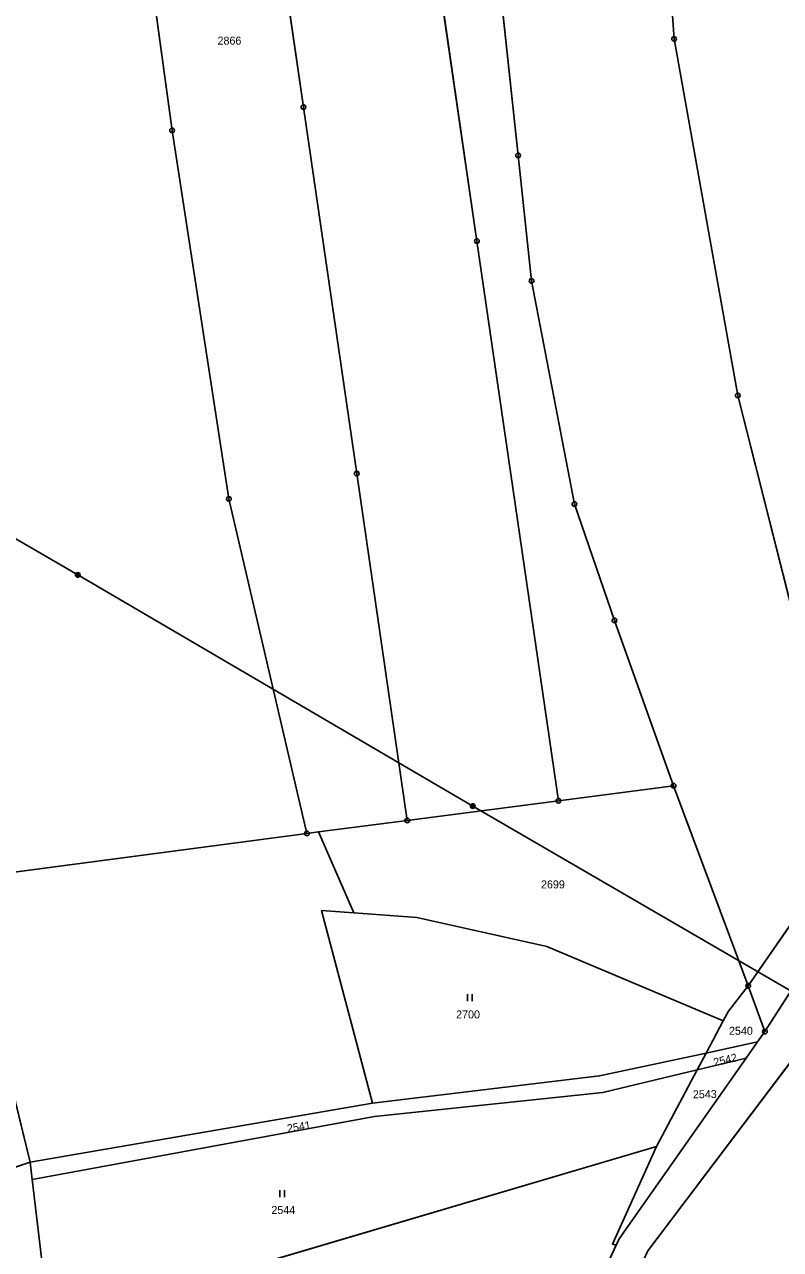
# Model space of a CAD drawing. Extents: x -689422 to -685210, y -987725 to -982160.
# Drawn here: x -688413.4 to -688252.7, y -985398.5 to -985138.3 of the extents above; entities that cross this region are included whole.
import ezdxf

# ---------------------------------------------------------------- set-up
doc = ezdxf.new("R2010")
doc.units = 0
for name, color, linetype in [('KN_Hranice_parcel', 7, 'Continuous'), ('KN_Parcelni cisla', 7, 'Continuous'), ('KN_Polygon parcely', 7, 'Continuous'), ('KN_Pozemkove predmety', 7, 'Continuous'), ('KN_POZEMKY_ORNA PUDA', 7, 'Continuous'), ('KN_POZEMKY_OSTATNI PLOCHA', 7, 'Continuous'), ('KN_POZEMKY_TTP', 7, 'Continuous'), ('KN_VYUZITI_17_ostatni plocha_ostatni komunikace', 7, 'Continuous'), ('KN_VYUZITI_26_ostatni plocha_jina plocha', 7, 'Continuous'), ('KN_Značky bodu BP', 7, 'Continuous'), ('KN_Značky kultur', 7, 'Continuous')]:
    doc.layers.add(name, color=color, linetype=linetype)

msp = doc.modelspace()

# ---------------------------------------------------------------- linework, layer by layer
at = {"layer": 'KN_Hranice_parcel'}
for p, q in [((-688275.45, -985300), (-688299.9, -985303.19)), ((-688259.58, -985342.52), (-688275.45, -985300)), ((-688299.9, -985303.19), (-688332.02, -985307.37)), ((-688332.02, -985307.37), (-688350.9, -985309.83)), ((-688350.9, -985309.83), (-688353.35, -985310.15)), ((-688350.9, -985309.83), (-688343.35, -985327.04)), ((-688237.3, -985310.26), (-688259.58, -985342.52)), ((-688234.51, -985318.71), (-688256.05, -985352.23)), ((-688256.05, -985352.23), (-688259.58, -985342.52)), ((-688241.73, -985346.97), (-688280.91, -985398.81)), ((-688264.94, -985349.96), (-688268.54, -985356.79)), ((-688257.59, -985354.43), (-688256.05, -985352.23)), ((-688268.54, -985356.79), (-688257.59, -985354.43)), ((-688260.02, -985357.88), (-688257.59, -985354.43)), ((-688270.44, -985360.38), (-688268.54, -985356.79)), ((-688270.44, -985360.38), (-688260.02, -985357.88)), ((-688270.44, -985360.38), (-688279.04, -985376.67)), ((-688339.45, -985367.48), (-688412.18, -985380)), ((-688404.51, -985413.69), (-688279.04, -985376.67)), ((-688412.18, -985380), (-688411.74, -985383.66)), ((-688303.9, -985432.39), (-688287.63, -985397.61))]:
    msp.add_line(p, q, dxfattribs=at)
for points in [[(-688289.65, -984933.1), (-688285.47, -985000), (-688275.35, -985141.38), (-688261.8, -985217.11), (-688244.85, -985284.17), (-688237.3, -985310.26)], [(-688328.94, -984937.15), (-688324.91, -985000), (-688317.4, -985083.17), (-688308.47, -985166.13), (-688305.6, -985192.78), (-688296.5, -985240.18), (-688288, -985264.9), (-688275.45, -985300)], [(-688352.86, -984939.75), (-688328.56, -985106.49), (-688317.22, -985184.3), (-688299.9, -985303.19)], [(-688385.06, -984943.26), (-688368.51, -985056.91), (-688354.09, -985155.86), (-688342.75, -985233.72), (-688332.02, -985307.37)], [(-688409.85, -984949.4), (-688404.02, -985000), (-688382, -985160.82), (-688369.92, -985239.07), (-688353.35, -985310.15)], [(-688353.35, -985310.15), (-688468.2, -985325.3), (-688476.16, -985287.48)], [(-688343.35, -985327.04), (-688350.25, -985326.55), (-688339.45, -985367.48)], [(-688343.35, -985327.04), (-688330.01, -985328), (-688302.39, -985334.14), (-688264.94, -985349.96)], [(-688448.18, -985405.81), (-688456.91, -985377.66), (-688465.01, -985342.96), (-688424.15, -985331.06), (-688412.18, -985380)], [(-688259.58, -985342.52), (-688263.8, -985347.93), (-688264.94, -985349.96)], [(-688268.54, -985356.79), (-688291.17, -985361.66), (-688339.45, -985367.48)], [(-688287.63, -985397.61), (-688287.01, -985396.28), (-688260.02, -985357.88)], [(-688411.74, -985383.66), (-688338.98, -985370.27), (-688290.5, -985365.18), (-688270.44, -985360.38)], [(-688279.04, -985376.67), (-688288.43, -985397.37), (-688287.63, -985397.61)], [(-688439.75, -985395.62), (-688440.68, -985389.45), (-688412.18, -985380)], [(-688411.74, -985383.66), (-688409.26, -985404.47), (-688404.51, -985413.69)]]:
    msp.add_lwpolyline(points, dxfattribs=at)
at = {"layer": 'KN_Polygon parcely'}
for points in [[(-688261.8, -985217.11), (-688244.85, -985284.17), (-688237.3, -985310.26), (-688211.7, -985271.62), (-688196.65, -985227.45), (-688200.56, -985209.85), (-688210.79, -985155.72), (-688222.87, -985075.69), (-688224.93, -985025.03), (-688221.04, -985020.73), (-688224.38, -984926.86), (-688289.65, -984933.1), (-688285.47, -985000), (-688275.35, -985141.38)], [(-688305.6, -985192.78), (-688296.5, -985240.18), (-688288, -985264.9), (-688275.45, -985300), (-688259.58, -985342.52), (-688237.3, -985310.26), (-688244.85, -985284.17), (-688261.8, -985217.11), (-688275.35, -985141.38), (-688285.47, -985000), (-688289.65, -984933.1), (-688328.94, -984937.15), (-688324.91, -985000), (-688317.4, -985083.17), (-688308.47, -985166.13)], [(-688328.56, -985106.49), (-688317.22, -985184.3), (-688299.9, -985303.19), (-688275.45, -985300), (-688288, -985264.9), (-688296.5, -985240.18), (-688305.6, -985192.78), (-688308.47, -985166.13), (-688317.4, -985083.17), (-688324.91, -985000), (-688328.94, -984937.15), (-688352.86, -984939.75)], [(-688354.09, -985155.86), (-688342.75, -985233.72), (-688332.02, -985307.37), (-688299.9, -985303.19), (-688317.22, -985184.3), (-688328.56, -985106.49), (-688352.86, -984939.75), (-688385.06, -984943.26), (-688368.51, -985056.91)], [(-688369.92, -985239.07), (-688353.35, -985310.15), (-688350.9, -985309.83), (-688332.02, -985307.37), (-688342.75, -985233.72), (-688354.09, -985155.86), (-688368.51, -985056.91), (-688385.06, -984943.26), (-688406.43, -984945.6), (-688409.85, -984949.4), (-688404.02, -985000), (-688382, -985160.82)], [(-688508.2, -985135.28), (-688476.16, -985287.48), (-688468.2, -985325.3), (-688353.35, -985310.15), (-688369.92, -985239.07), (-688382, -985160.82), (-688404.02, -985000), (-688409.85, -984949.4), (-688422.86, -984962.6), (-688439.4, -984974.7), (-688468.54, -985000), (-688481.65, -985012.29), (-688505, -985036.88), (-688498.75, -985060.18), (-688485.45, -985128.16)], [(-688490.3, -985400.71), (-688478.56, -985433.2), (-688476.48, -985431.87), (-688448.18, -985405.81), (-688456.91, -985377.66), (-688465.01, -985342.96), (-688424.15, -985331.06), (-688412.18, -985380), (-688339.45, -985367.48), (-688350.25, -985326.55), (-688343.35, -985327.04), (-688350.9, -985309.83), (-688353.35, -985310.15), (-688468.2, -985325.3), (-688476.16, -985287.48), (-688518.76, -985293.4), (-688502.21, -985349.86)], [(-688332.02, -985307.37), (-688350.9, -985309.83), (-688343.35, -985327.04), (-688330.01, -985328), (-688302.39, -985334.14), (-688264.94, -985349.96), (-688263.8, -985347.93), (-688259.58, -985342.52), (-688275.45, -985300), (-688299.9, -985303.19)], [(-688259.58, -985342.52), (-688256.05, -985352.23), (-688234.51, -985318.71), (-688237.3, -985310.26)], [(-688350.25, -985326.55), (-688339.45, -985367.48), (-688291.17, -985361.66), (-688268.54, -985356.79), (-688264.94, -985349.96), (-688302.39, -985334.14), (-688330.01, -985328), (-688343.35, -985327.04)], [(-688440.68, -985389.45), (-688412.18, -985380), (-688424.15, -985331.06), (-688465.01, -985342.96), (-688456.91, -985377.66), (-688448.18, -985405.81), (-688439.75, -985395.62)], [(-688256.05, -985352.23), (-688259.58, -985342.52), (-688263.8, -985347.93), (-688264.94, -985349.96), (-688268.54, -985356.79), (-688257.59, -985354.43)], [(-688280.91, -985398.81), (-688286.21, -985410.27), (-688247.72, -985492.84), (-688232.31, -985520.88), (-688230.1, -985516.5), (-688201.59, -985459.96), (-688239.1, -985360.93), (-688241.73, -985346.97)], [(-688260.02, -985357.88), (-688257.59, -985354.43), (-688268.54, -985356.79), (-688270.44, -985360.38)], [(-688268.54, -985356.79), (-688291.17, -985361.66), (-688339.45, -985367.48), (-688412.18, -985380), (-688411.74, -985383.66), (-688338.98, -985370.27), (-688290.5, -985365.18), (-688270.44, -985360.38)], [(-688287.63, -985397.61), (-688287.01, -985396.28), (-688260.02, -985357.88), (-688270.44, -985360.38), (-688279.04, -985376.67), (-688288.43, -985397.37)], [(-688279.04, -985376.67), (-688270.44, -985360.38), (-688290.5, -985365.18), (-688338.98, -985370.27), (-688411.74, -985383.66), (-688409.26, -985404.47), (-688404.51, -985413.69)], [(-688322.46, -985470.75), (-688303.9, -985432.39), (-688287.63, -985397.61), (-688288.43, -985397.37), (-688279.04, -985376.67), (-688404.51, -985413.69), (-688389.25, -985449.9), (-688333.18, -985494.69)], [(-688411.74, -985383.66), (-688412.18, -985380), (-688440.68, -985389.45), (-688439.75, -985395.62), (-688437.12, -985412.97), (-688389.25, -985449.9), (-688404.51, -985413.69), (-688409.26, -985404.47)]]:
    msp.add_lwpolyline(points, close=True, dxfattribs=at)
for points in [[(-688386.83, -985617.9), (-688368.15, -985592.34), (-688364.63, -985584.36), (-688355.09, -985562.73), (-688337.65, -985519.73), (-688328.4, -985498.97), (-688316.96, -985473.3), (-688297.75, -985435.26), (-688286.21, -985410.27), (-688280.91, -985398.81), (-688241.73, -985346.97), (-688239.75, -985344.56), (-688227.07, -985328.27), (-688221.21, -985317.65), (-688198.7, -985275.17), (-688182.36, -985225.63), (-688162.96, -985182.09), (-688141.37, -985138.38), (-688136.81, -985131.46)], [(-688179.19, -985204.7), (-688190.33, -985230.42), (-688193.79, -985240.35), (-688196.38, -985247.8), (-688205.62, -985273.78), (-688234.51, -985318.71), (-688256.05, -985352.23), (-688257.59, -985354.43), (-688260.02, -985357.88), (-688287.01, -985396.28), (-688287.63, -985397.61), (-688303.9, -985432.39), (-688322.46, -985470.75), (-688333.18, -985494.69), (-688343.32, -985517.35), (-688345.71, -985523.65), (-688359.8, -985560.75), (-688369.82, -985582.29), (-688373.23, -985589.63), (-688388.72, -985611.5), (-688395.08, -985620.47), (-688406.1, -985638.41), (-688418.15, -985657.71)]]:
    msp.add_lwpolyline(points, dxfattribs=at)
at = {"layer": 'KN_Pozemkove predmety'}
for p, q in [((-688495.71, -985200.75), (-688402.04, -985255.22)), ((-688318.12, -985304.35), (-688402.04, -985255.22)), ((-688231.24, -985354.82), (-688318.12, -985304.35))]:
    msp.add_line(p, q, dxfattribs=at)
for centre, radius in [((-688402.04, -985255.22), 0.5), ((-688402.04, -985255.22), 0.4), ((-688402.04, -985255.22), 0.3), ((-688402.04, -985255.22), 0.2), ((-688402.04, -985255.22), 0.1), ((-688318.12, -985304.35), 0.5), ((-688318.12, -985304.35), 0.4), ((-688318.12, -985304.35), 0.3), ((-688318.12, -985304.35), 0.2), ((-688318.12, -985304.35), 0.1)]:
    msp.add_circle(centre, radius, dxfattribs=at)
at = {"layer": 'KN_POZEMKY_ORNA PUDA'}
for p, q in [((-688404.02, -985000), (-688382, -985160.82)), ((-688382, -985160.82), (-688404.02, -985000)), ((-688285.47, -985000), (-688275.35, -985141.38)), ((-688275.35, -985141.38), (-688285.47, -985000)), ((-688354.09, -985155.86), (-688368.51, -985056.91)), ((-688368.51, -985056.91), (-688354.09, -985155.86)), ((-688308.47, -985166.13), (-688317.4, -985083.17)), ((-688317.4, -985083.17), (-688308.47, -985166.13)), ((-688317.22, -985184.3), (-688328.56, -985106.49)), ((-688328.56, -985106.49), (-688317.22, -985184.3)), ((-688275.35, -985141.38), (-688261.8, -985217.11)), ((-688261.8, -985217.11), (-688275.35, -985141.38)), ((-688342.75, -985233.72), (-688354.09, -985155.86)), ((-688354.09, -985155.86), (-688342.75, -985233.72)), ((-688382, -985160.82), (-688369.92, -985239.07)), ((-688369.92, -985239.07), (-688382, -985160.82)), ((-688305.6, -985192.78), (-688308.47, -985166.13)), ((-688308.47, -985166.13), (-688305.6, -985192.78)), ((-688299.9, -985303.19), (-688317.22, -985184.3)), ((-688317.22, -985184.3), (-688299.9, -985303.19)), ((-688296.5, -985240.18), (-688305.6, -985192.78)), ((-688305.6, -985192.78), (-688296.5, -985240.18)), ((-688261.8, -985217.11), (-688244.85, -985284.17)), ((-688244.85, -985284.17), (-688261.8, -985217.11)), ((-688332.02, -985307.37), (-688342.75, -985233.72)), ((-688342.75, -985233.72), (-688332.02, -985307.37)), ((-688369.92, -985239.07), (-688353.35, -985310.15)), ((-688353.35, -985310.15), (-688369.92, -985239.07)), ((-688288, -985264.9), (-688296.5, -985240.18)), ((-688296.5, -985240.18), (-688288, -985264.9)), ((-688275.45, -985300), (-688288, -985264.9)), ((-688288, -985264.9), (-688275.45, -985300)), ((-688299.9, -985303.19), (-688275.45, -985300)), ((-688275.45, -985300), (-688299.9, -985303.19)), ((-688275.45, -985300), (-688259.58, -985342.52)), ((-688259.58, -985342.52), (-688275.45, -985300)), ((-688332.02, -985307.37), (-688299.9, -985303.19)), ((-688299.9, -985303.19), (-688332.02, -985307.37)), ((-688350.9, -985309.83), (-688332.02, -985307.37)), ((-688332.02, -985307.37), (-688350.9, -985309.83)), ((-688353.35, -985310.15), (-688468.2, -985325.3)), ((-688468.2, -985325.3), (-688353.35, -985310.15)), ((-688353.35, -985310.15), (-688350.9, -985309.83)), ((-688350.9, -985309.83), (-688353.35, -985310.15)), ((-688343.35, -985327.04), (-688350.9, -985309.83)), ((-688350.9, -985309.83), (-688343.35, -985327.04)), ((-688237.3, -985310.26), (-688259.58, -985342.52)), ((-688343.35, -985327.04), (-688350.25, -985326.55)), ((-688350.25, -985326.55), (-688339.45, -985367.48)), ((-688330.01, -985328), (-688343.35, -985327.04)), ((-688302.39, -985334.14), (-688330.01, -985328)), ((-688424.15, -985331.06), (-688412.18, -985380)), ((-688412.18, -985380), (-688424.15, -985331.06)), ((-688264.94, -985349.96), (-688302.39, -985334.14)), ((-688259.58, -985342.52), (-688263.8, -985347.93)), ((-688280.91, -985398.81), (-688241.73, -985346.97)), ((-688263.8, -985347.93), (-688264.94, -985349.96)), ((-688339.45, -985367.48), (-688412.18, -985380)), ((-688412.18, -985380), (-688440.68, -985389.45))]:
    msp.add_line(p, q, dxfattribs=at)
at = {"layer": 'KN_POZEMKY_OSTATNI PLOCHA'}
for p, q in [((-688259.58, -985342.52), (-688237.3, -985310.26)), ((-688234.51, -985318.71), (-688256.05, -985352.23)), ((-688256.05, -985352.23), (-688234.51, -985318.71)), ((-688263.8, -985347.93), (-688259.58, -985342.52)), ((-688256.05, -985352.23), (-688259.58, -985342.52)), ((-688259.58, -985342.52), (-688256.05, -985352.23)), ((-688241.73, -985346.97), (-688280.91, -985398.81)), ((-688264.94, -985349.96), (-688263.8, -985347.93)), ((-688268.54, -985356.79), (-688264.94, -985349.96)), ((-688256.05, -985352.23), (-688257.59, -985354.43)), ((-688257.59, -985354.43), (-688256.05, -985352.23)), ((-688268.54, -985356.79), (-688257.59, -985354.43)), ((-688257.59, -985354.43), (-688268.54, -985356.79)), ((-688257.59, -985354.43), (-688260.02, -985357.88)), ((-688260.02, -985357.88), (-688257.59, -985354.43)), ((-688291.17, -985361.66), (-688268.54, -985356.79)), ((-688270.44, -985360.38), (-688268.54, -985356.79)), ((-688268.54, -985356.79), (-688270.44, -985360.38)), ((-688260.02, -985357.88), (-688287.01, -985396.28)), ((-688287.01, -985396.28), (-688260.02, -985357.88)), ((-688260.02, -985357.88), (-688270.44, -985360.38)), ((-688270.44, -985360.38), (-688260.02, -985357.88)), ((-688339.45, -985367.48), (-688291.17, -985361.66)), ((-688270.44, -985360.38), (-688290.5, -985365.18)), ((-688279.04, -985376.67), (-688270.44, -985360.38)), ((-688290.5, -985365.18), (-688338.98, -985370.27)), ((-688412.18, -985380), (-688339.45, -985367.48)), ((-688338.98, -985370.27), (-688411.74, -985383.66)), ((-688288.43, -985397.37), (-688279.04, -985376.67)), ((-688411.74, -985383.66), (-688412.18, -985380)), ((-688287.01, -985396.28), (-688287.63, -985397.61)), ((-688287.63, -985397.61), (-688287.01, -985396.28)), ((-688303.9, -985432.39), (-688287.63, -985397.61)), ((-688287.63, -985397.61), (-688288.43, -985397.37))]:
    msp.add_line(p, q, dxfattribs=at)
at = {"layer": 'KN_POZEMKY_TTP'}
for p, q in [((-688339.45, -985367.48), (-688350.25, -985326.55)), ((-688350.25, -985326.55), (-688343.35, -985327.04)), ((-688343.35, -985327.04), (-688330.01, -985328)), ((-688330.01, -985328), (-688302.39, -985334.14)), ((-688302.39, -985334.14), (-688264.94, -985349.96)), ((-688264.94, -985349.96), (-688268.54, -985356.79)), ((-688268.54, -985356.79), (-688291.17, -985361.66)), ((-688291.17, -985361.66), (-688339.45, -985367.48)), ((-688290.5, -985365.18), (-688270.44, -985360.38)), ((-688270.44, -985360.38), (-688279.04, -985376.67)), ((-688338.98, -985370.27), (-688290.5, -985365.18)), ((-688411.74, -985383.66), (-688338.98, -985370.27)), ((-688404.51, -985413.69), (-688279.04, -985376.67)), ((-688279.04, -985376.67), (-688404.51, -985413.69)), ((-688279.04, -985376.67), (-688288.43, -985397.37)), ((-688440.68, -985389.45), (-688412.18, -985380)), ((-688412.18, -985380), (-688411.74, -985383.66)), ((-688409.26, -985404.47), (-688411.74, -985383.66)), ((-688411.74, -985383.66), (-688409.26, -985404.47)), ((-688287.63, -985397.61), (-688303.9, -985432.39)), ((-688288.43, -985397.37), (-688287.63, -985397.61))]:
    msp.add_line(p, q, dxfattribs=at)
at = {"layer": 'KN_VYUZITI_17_ostatni plocha_ostatni komunikace'}
for p, q in [((-688256.05, -985352.23), (-688234.51, -985318.71)), ((-688241.73, -985346.97), (-688280.91, -985398.81)), ((-688257.59, -985354.43), (-688256.05, -985352.23)), ((-688260.02, -985357.88), (-688257.59, -985354.43)), ((-688291.17, -985361.66), (-688268.54, -985356.79)), ((-688268.54, -985356.79), (-688270.44, -985360.38)), ((-688287.01, -985396.28), (-688260.02, -985357.88)), ((-688339.45, -985367.48), (-688291.17, -985361.66)), ((-688270.44, -985360.38), (-688290.5, -985365.18)), ((-688290.5, -985365.18), (-688338.98, -985370.27)), ((-688412.18, -985380), (-688339.45, -985367.48)), ((-688338.98, -985370.27), (-688411.74, -985383.66)), ((-688411.74, -985383.66), (-688412.18, -985380)), ((-688287.63, -985397.61), (-688287.01, -985396.28)), ((-688303.9, -985432.39), (-688287.63, -985397.61))]:
    msp.add_line(p, q, dxfattribs=at)
at = {"layer": 'KN_VYUZITI_26_ostatni plocha_jina plocha'}
for p, q in [((-688259.58, -985342.52), (-688237.3, -985310.26)), ((-688234.51, -985318.71), (-688256.05, -985352.23)), ((-688263.8, -985347.93), (-688259.58, -985342.52)), ((-688256.05, -985352.23), (-688259.58, -985342.52)), ((-688259.58, -985342.52), (-688256.05, -985352.23)), ((-688264.94, -985349.96), (-688263.8, -985347.93)), ((-688268.54, -985356.79), (-688264.94, -985349.96)), ((-688256.05, -985352.23), (-688257.59, -985354.43)), ((-688268.54, -985356.79), (-688257.59, -985354.43)), ((-688257.59, -985354.43), (-688268.54, -985356.79)), ((-688257.59, -985354.43), (-688260.02, -985357.88)), ((-688270.44, -985360.38), (-688268.54, -985356.79)), ((-688260.02, -985357.88), (-688287.01, -985396.28)), ((-688260.02, -985357.88), (-688270.44, -985360.38)), ((-688270.44, -985360.38), (-688260.02, -985357.88)), ((-688279.04, -985376.67), (-688270.44, -985360.38)), ((-688288.43, -985397.37), (-688279.04, -985376.67)), ((-688287.01, -985396.28), (-688287.63, -985397.61)), ((-688287.63, -985397.61), (-688288.43, -985397.37))]:
    msp.add_line(p, q, dxfattribs=at)
at = {"layer": 'KN_Značky bodu BP'}
for centre, radius in [((-688275.35, -985141.38), 0.5), ((-688275.35, -985141.38), 0.0303), ((-688354.09, -985155.86), 0.5), ((-688354.09, -985155.86), 0.0303), ((-688382, -985160.82), 0.5), ((-688382, -985160.82), 0.0303), ((-688308.47, -985166.13), 0.5), ((-688308.47, -985166.13), 0.0303), ((-688317.22, -985184.3), 0.5), ((-688317.22, -985184.3), 0.0303), ((-688305.6, -985192.78), 0.5), ((-688305.6, -985192.78), 0.0303), ((-688261.8, -985217.11), 0.5), ((-688261.8, -985217.11), 0.0303), ((-688342.75, -985233.72), 0.5), ((-688342.75, -985233.72), 0.0303), ((-688369.92, -985239.07), 0.5), ((-688369.92, -985239.07), 0.0303), ((-688296.5, -985240.18), 0.5), ((-688296.5, -985240.18), 0.0303), ((-688288, -985264.9), 0.5), ((-688288, -985264.9), 0.0303), ((-688275.45, -985300), 0.5), ((-688275.45, -985300), 0.0303), ((-688299.9, -985303.19), 0.5), ((-688299.9, -985303.19), 0.0303), ((-688332.02, -985307.37), 0.5), ((-688332.02, -985307.37), 0.0303), ((-688353.35, -985310.15), 0.5), ((-688353.35, -985310.15), 0.0303), ((-688259.58, -985342.52), 0.5), ((-688259.58, -985342.52), 0.0303), ((-688256.05, -985352.23), 0.5), ((-688256.05, -985352.23), 0.0303)]:
    msp.add_circle(centre, radius, dxfattribs=at)
at = {"layer": 'KN_Značky kultur'}
for p, q in [((-688319.23, -985345.76), (-688319.23, -985344.26)), ((-688318.23, -985345.76), (-688318.23, -985344.26)), ((-688359.1, -985387.44), (-688359.1, -985385.94)), ((-688358.1, -985387.44), (-688358.1, -985385.94))]:
    msp.add_line(p, q, dxfattribs=at)

# ---------------------------------------------------------------- texts
at = {"layer": 'KN_Parcelni cisla'}
for s, p in [('2866', (-688372.34, -985142.58)), ('2699', (-688303.61, -985321.82)), ('2700', (-688321.64, -985349.44)), ('2540', (-688263.67, -985352.92)), ('2544', (-688360.9, -985390.99))]:
    msp.add_text(s, height=1.7, dxfattribs=at).set_placement(p)
for s, rotation, p in [('2542', 13, (-688266.74, -985359.64)), ('2543', 1, (-688271.33, -985366.43)), ('2541', 9, (-688357.43, -985373.68))]:
    msp.add_text(s, height=1.7, rotation=rotation, dxfattribs=at).set_placement(p)

doc.saveas('drawing.dxf')
